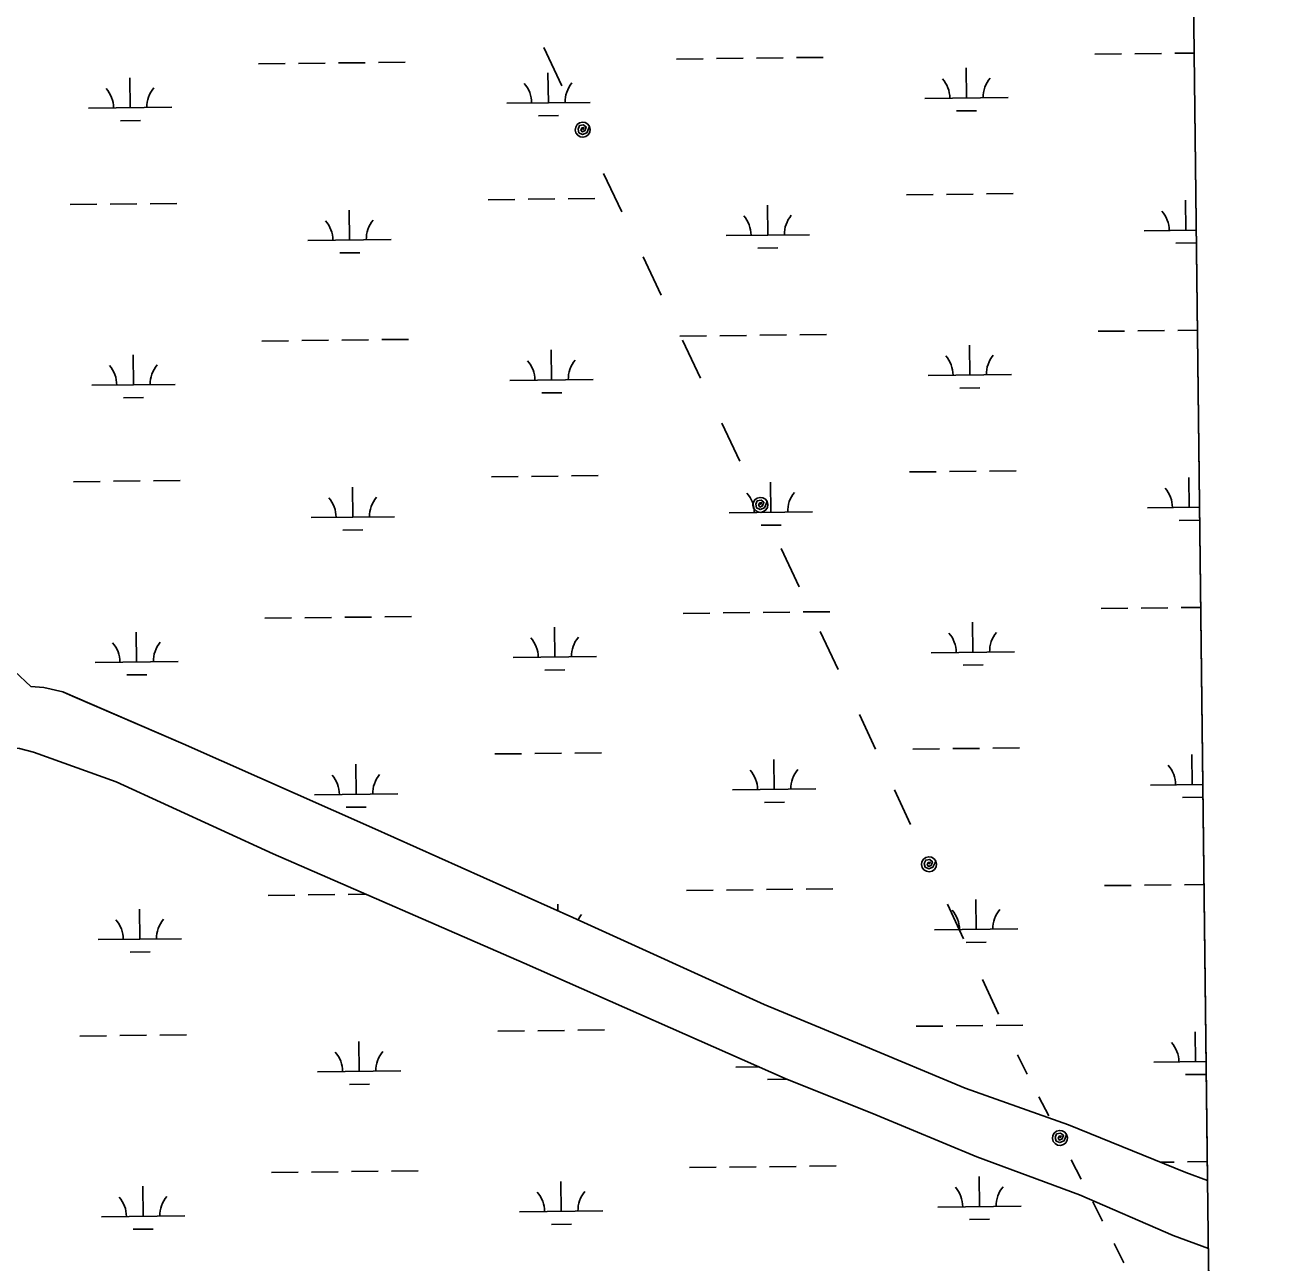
# Model space of a CAD drawing. Extents: x 3684037 to 3722149, y 433263 to 459021.
# Drawn here: x 3718507 to 3720009, y 445739 to 447224 of the extents above; entities that cross this region are included whole.
import ezdxf

# ---------------------------------------------------------------- set-up
doc = ezdxf.new("R2010")
doc.units = 0
for name, color, linetype in [('V-GRID-FRAM', 7, 'Continuous'), ('V-TOPO-SHOR', 7, 'Continuous'), ('V-UTIL-LINE', 7, 'Continuous'), ('V-WETL-SWMP', 7, 'Continuous')]:
    doc.layers.add(name, color=color, linetype=linetype)

msp = doc.modelspace()

# ---------------------------------------------------------------- linework, layer by layer
at = {"layer": 'V-GRID-FRAM'}
msp.add_lwpolyline([(3688058.9, 456858.9), (3719789.3, 457228.1), (3720008.8, 439046.9), (3688262.6, 438677.5), (3688058.9, 456858.9)], dxfattribs=at)
at = {"layer": 'V-TOPO-SHOR'}
for points in [[(3718514.1, 446430.6), (3718474.7, 446467.2), (3718464.8, 446478.9), (3718456.7, 446493.5), (3718449.8, 446517.3), (3718440, 446541.8), (3718426.7, 446566.3), (3718338.3, 446727.1), (3718194.9, 447009.6), (3718068.4, 447254.9), (3717863.2, 447663.3), (3717721.6, 447936), (3717704.9, 447973.8), (3717702, 447982.5), (3717698.6, 447991.3), (3717693.4, 447999.4), (3717687, 448007.6), (3717553.5, 448279.1), (3717534.5, 448327.4), (3717518.3, 448354.2), (3717504.4, 448369.4), (3717491.6, 448379.3)], [(3718514.1, 446430.6), (3718529.8, 446429.2), (3718552.5, 446423.9), (3718697.3, 446361.7), (3718923.5, 446261.4), (3719164.9, 446153.4), (3719394.6, 446049), (3719511.5, 446000.3)], [(3717555.2, 445981.7), (3717762.2, 446068.4), (3717951.7, 446145.8), (3718133.1, 446229), (3718329.1, 446316.9), (3718377.5, 446337.1), (3718415.4, 446349.2), (3718432.3, 446353.3), (3718449.8, 446356.1), (3718469, 446356.6), (3718489.4, 446357.2), (3718500.5, 446356), (3718517.3, 446351.8), (3718616.8, 446316), (3718805.2, 446229.7), (3719106.5, 446098.3), (3719419.9, 445959.8)], [(3719511.5, 446000.3), (3719635.8, 445948.4), (3719759.7, 445904.3), (3719900.8, 445847.2), (3719926.8, 445837.6)], [(3719419.9, 445959.8), (3719528.5, 445916.3), (3719649.7, 445865.9), (3719773, 445820.3), (3719885.3, 445771.6), (3719927.8, 445755.8)]]:
    msp.add_lwpolyline(points, dxfattribs=at)
at = {"layer": 'V-UTIL-LINE'}
for points in [[(3719130, 447197.4), (3719151.8, 447151.5)], [(3719176.7, 447098.8), (3719178.2, 447101.3), (3719175.9, 447101.1), (3719174.5, 447098.7), (3719176.1, 447096.2), (3719179.2, 447097.5), (3719180.9, 447101.9), (3719177.6, 447104.6), (3719172.8, 447103.8), (3719171.1, 447099.6), (3719172.1, 447095.2), (3719176.5, 447093.2), (3719181.6, 447095.2), (3719184.9, 447102.7), (3719182.8, 447105.5), (3719179.8, 447107.3), (3719176.3, 447107.8), (3719172.9, 447107), (3719170.1, 447104.9), (3719168.3, 447101.9), (3719167.7, 447098.4), (3719168.6, 447095), (3719170.7, 447092.2), (3719173.7, 447090.4), (3719177.2, 447089.8), (3719180.6, 447090.7), (3719183.4, 447092.8), (3719185.2, 447095.8), (3719185.7, 447099.3), (3719184.9, 447102.7)], [(3719201.7, 447046.2), (3719223.5, 447000.2)], [(3719249.1, 446946.2), (3719270.8, 446900.3)], [(3719296.5, 446846.3), (3719318.1, 446800.5)], [(3719343.5, 446746.7), (3719365.2, 446701)], [(3719390, 446648.5), (3719391.4, 446651), (3719389.1, 446650.8), (3719387.8, 446648.4), (3719389.3, 446645.9), (3719392.5, 446647.2), (3719394.1, 446651.6), (3719390.9, 446654.3), (3719386.1, 446653.5), (3719384.3, 446649.3), (3719385.3, 446644.9), (3719389.7, 446642.9), (3719394.8, 446644.9), (3719398.1, 446652.4), (3719396, 446655.2), (3719393, 446657), (3719389.5, 446657.5), (3719386.1, 446656.7), (3719383.3, 446654.6), (3719381.5, 446651.6), (3719381, 446648.1), (3719381.8, 446644.7), (3719383.9, 446641.9), (3719386.9, 446640.1), (3719390.4, 446639.5), (3719393.8, 446640.4), (3719396.6, 446642.5), (3719398.5, 446645.5), (3719399, 446649), (3719398.1, 446652.4)], [(3719414.8, 446596.1), (3719436.4, 446550.3)], [(3719461.9, 446496.5), (3719483.5, 446450.8)], [(3719508.9, 446396.9), (3719528.2, 446355.4)], [(3719550.9, 446306.4), (3719570.2, 446264.8)], [(3719592.4, 446217.1), (3719593.8, 446219.6), (3719591.5, 446219.4), (3719590.2, 446217), (3719591.7, 446214.5), (3719594.8, 446215.8), (3719596.5, 446220.1), (3719593.3, 446222.9), (3719588.5, 446222.1), (3719586.7, 446217.9), (3719587.7, 446213.5), (3719592, 446211.5), (3719597.1, 446213.5), (3719600.5, 446220.9), (3719598.4, 446223.7), (3719595.4, 446225.6), (3719592, 446226.1), (3719588.6, 446225.3), (3719585.7, 446223.2), (3719583.9, 446220.2), (3719583.4, 446216.7), (3719584.2, 446213.3), (3719586.3, 446210.5), (3719589.3, 446208.7), (3719592.7, 446208.1), (3719596.1, 446209), (3719599, 446211), (3719600.8, 446214), (3719601.3, 446217.5), (3719600.5, 446220.9)], [(3719614.5, 446169.4), (3719633.8, 446127.8)], [(3719656.5, 446078.9), (3719675.8, 446037.3)], [(3719698.5, 445988.3), (3719710.3, 445965.3)], [(3719724.2, 445938.1), (3719736, 445915.1)], [(3719749.5, 445888.6), (3719750.9, 445891.2), (3719748.6, 445890.9), (3719747.3, 445888.4), (3719748.9, 445886), (3719752, 445887.4), (3719753.6, 445891.8), (3719750.2, 445894.5), (3719745.5, 445893.5), (3719743.8, 445889.2), (3719745, 445884.9), (3719749.4, 445883), (3719754.4, 445885.2), (3719757.5, 445892.7), (3719755.3, 445895.5), (3719752.3, 445897.2), (3719748.8, 445897.6), (3719745.4, 445896.6), (3719742.7, 445894.5), (3719740.9, 445891.4), (3719740.5, 445887.9), (3719741.5, 445884.5), (3719743.7, 445881.8), (3719746.7, 445880.1), (3719750.2, 445879.7), (3719753.6, 445880.6), (3719756.4, 445882.8), (3719758.1, 445885.9), (3719758.5, 445889.3), (3719757.5, 445892.7)], [(3719763.1, 445862.2), (3719774.9, 445839.1)], [(3719788.8, 445812), (3719800.6, 445788.9)], [(3719814.5, 445761.8), (3719826.3, 445738.7)]]:
    msp.add_lwpolyline(points, dxfattribs=at)
at = {"layer": 'V-WETL-SWMP'}
for p, q in [((3719908.8, 447333), (3719926.8, 445837.6)), ((3719289.4, 447183.6), (3719321.4, 447184)), ((3719337.4, 447184.1), (3719369.4, 447184.5)), ((3719385.4, 447184.7), (3719417.4, 447185.1)), ((3719433.4, 447185.3), (3719465.4, 447185.6)), ((3719791.3, 447189.4), (3719823.3, 447189.8)), ((3719839.3, 447190), (3719871.3, 447190.4)), ((3719887.3, 447190.5), (3719910.5, 447190.8)), ((3718787.6, 447177.7), (3718819.6, 447178.1)), ((3718835.6, 447178.3), (3718867.6, 447178.7)), ((3718883.6, 447178.9), (3718915.6, 447179.2)), ((3718931.6, 447179.4), (3718963.6, 447179.8)), ((3719637.3, 447136.9), (3719636.9, 447172.9)), ((3718633.6, 447125.2), (3718633.2, 447161.2)), ((3719135.5, 447131.1), (3719135, 447167)), ((3718583.6, 447124.6), (3718683.6, 447125.8)), ((3719085.5, 447130.5), (3719185.5, 447131.6)), ((3719587.3, 447136.3), (3719687.3, 447137.5)), ((3718621.8, 447109.6), (3718645.8, 447109.9)), ((3719123.6, 447115.5), (3719147.6, 447115.8)), ((3719625.5, 447121.3), (3719649.5, 447121.6)), ((3719565.3, 447020.6), (3719597.3, 447021)), ((3719613.3, 447021.2), (3719645.3, 447021.5)), ((3719661.3, 447021.7), (3719693.3, 447022.1)), ((3718561.5, 447008.9), (3718593.5, 447009.3)), ((3718609.5, 447009.5), (3718641.5, 447009.9)), ((3718657.5, 447010), (3718689.5, 447010.4)), ((3719063.4, 447014.8), (3719095.4, 447015.1)), ((3719111.4, 447015.3), (3719143.4, 447015.7)), ((3719159.4, 447015.9), (3719191.4, 447016.3)), ((3719398.8, 446972.2), (3719398.3, 447008.2)), ((3719900.6, 446978.1), (3719900.2, 447014.1)), ((3718896.9, 446966.4), (3718896.5, 447002.4)), ((3719850.6, 446977.5), (3719913.1, 446978.2)), ((3718846.9, 446965.8), (3718946.9, 446967)), ((3719348.8, 446971.7), (3719448.8, 446972.8)), ((3719888.8, 446962.5), (3719912.8, 446962.8)), ((3718885.1, 446950.8), (3718909.1, 446951.1)), ((3719386.9, 446956.7), (3719410.9, 446957)), ((3719795.2, 446856.8), (3719827.2, 446857.1)), ((3719843.2, 446857.3), (3719875.2, 446857.7)), ((3719891.2, 446857.9), (3719914.5, 446858.2)), ((3718791.4, 446845.1), (3718823.4, 446845.5)), ((3718839.4, 446845.7), (3718871.4, 446846)), ((3718887.4, 446846.2), (3718919.4, 446846.6)), ((3718935.4, 446846.8), (3718967.4, 446847.1)), ((3719293.3, 446850.9), (3719325.3, 446851.3)), ((3719341.3, 446851.5), (3719373.3, 446851.9)), ((3719389.3, 446852.1), (3719421.3, 446852.4)), ((3719437.3, 446852.6), (3719469.3, 446853)), ((3719641.2, 446804.2), (3719640.8, 446840.2)), ((3718637.5, 446792.6), (3718637, 446828.6)), ((3719139.3, 446798.4), (3719138.9, 446834.4)), ((3719089.3, 446797.8), (3719189.3, 446799)), ((3719591.2, 446803.7), (3719691.2, 446804.8)), ((3718587.5, 446792), (3718687.5, 446793.1)), ((3719127.5, 446782.8), (3719151.5, 446783.1)), ((3719629.4, 446788.7), (3719653.4, 446788.9)), ((3718625.6, 446777), (3718649.6, 446777.3)), ((3719569.1, 446688), (3719601.1, 446688.3)), ((3719617.1, 446688.5), (3719649.1, 446688.9)), ((3719665.1, 446689.1), (3719697.1, 446689.4)), ((3718565.4, 446676.3), (3718597.4, 446676.7)), ((3718613.4, 446676.8), (3718645.4, 446677.2)), ((3718661.4, 446677.4), (3718693.4, 446677.8)), ((3719067.3, 446682.1), (3719099.3, 446682.5)), ((3719115.3, 446682.7), (3719147.3, 446683.1)), ((3719163.3, 446683.2), (3719195.3, 446683.6)), ((3719402.6, 446639.6), (3719402.2, 446675.6)), ((3719904.5, 446645.4), (3719904.1, 446681.4)), ((3718900.8, 446633.7), (3718900.3, 446669.7)), ((3719854.5, 446644.8), (3719917.1, 446645.6)), ((3718850.8, 446633.2), (3718950.8, 446634.3)), ((3719352.6, 446639), (3719452.6, 446640.2)), ((3719892.7, 446629.9), (3719916.7, 446630.1)), ((3718888.9, 446618.2), (3718912.9, 446618.5)), ((3719390.8, 446624), (3719414.8, 446624.3)), ((3719799.1, 446524.1), (3719831.1, 446524.5)), ((3719847.1, 446524.7), (3719879.1, 446525.1)), ((3719895.1, 446525.2), (3719918.5, 446525.5)), ((3718795.3, 446512.4), (3718827.3, 446512.8)), ((3718843.3, 446513), (3718875.3, 446513.4)), ((3718891.3, 446513.6), (3718923.3, 446513.9)), ((3718939.3, 446514.1), (3718971.3, 446514.5)), ((3719297.2, 446518.3), (3719329.2, 446518.7)), ((3719345.2, 446518.8), (3719377.2, 446519.2)), ((3719393.2, 446519.4), (3719425.2, 446519.8)), ((3719441.2, 446520), (3719473.2, 446520.3)), ((3718641.3, 446459.9), (3718640.9, 446495.9)), ((3719143.2, 446465.7), (3719142.8, 446501.7)), ((3719645.1, 446471.6), (3719644.7, 446507.6)), ((3718514.1, 446430.6), (3718474.7, 446467.2)), ((3719093.2, 446465.2), (3719193.2, 446466.3)), ((3719595.1, 446471), (3719695.1, 446472.2)), ((3718591.3, 446459.3), (3718691.3, 446460.5)), ((3719131.4, 446450.2), (3719155.4, 446450.5)), ((3719633.3, 446456), (3719657.3, 446456.3)), ((3718629.5, 446444.3), (3718653.5, 446444.6)), ((3718529.8, 446429.2), (3718514.1, 446430.6)), ((3718552.5, 446423.9), (3718529.8, 446429.2)), ((3718564.1, 446418.9), (3718552.5, 446423.9)), ((3718697.3, 446361.7), (3718564.1, 446418.9)), ((3718923.5, 446261.4), (3718697.3, 446361.7)), ((3718517.3, 446351.8), (3718500.4, 446356)), ((3718616.8, 446316), (3718517.3, 446351.8)), ((3719071.1, 446349.5), (3719103.1, 446349.8)), ((3719119.1, 446350), (3719151.1, 446350.4)), ((3719167.1, 446350.6), (3719199.1, 446351)), ((3719406.5, 446306.9), (3719406.1, 446342.9)), ((3719573, 446355.3), (3719605, 446355.7)), ((3719621, 446355.9), (3719653, 446356.2)), ((3719669, 446356.4), (3719701, 446356.8)), ((3719908.4, 446312.8), (3719908, 446348.8)), ((3718904.6, 446301.1), (3718904.2, 446337.1)), ((3718805.2, 446229.7), (3718616.8, 446316)), ((3719858.4, 446312.2), (3719921.1, 446312.9)), ((3718854.6, 446300.5), (3718954.6, 446301.7)), ((3719356.5, 446306.4), (3719456.5, 446307.5)), ((3718892.8, 446285.5), (3718916.8, 446285.8)), ((3719394.7, 446291.4), (3719418.7, 446291.6)), ((3719896.6, 446297.2), (3719920.6, 446297.5)), ((3719164.9, 446153.4), (3718923.5, 446261.4)), ((3719106.5, 446098.3), (3718805.2, 446229.7)), ((3719898.9, 446192.6), (3719922.6, 446192.9)), ((3718799.2, 446179.8), (3718831.2, 446180.2)), ((3718847.2, 446180.3), (3718879.2, 446180.7)), ((3718895.2, 446180.9), (3718916.5, 446181.2)), ((3719301.1, 446185.6), (3719333.1, 446186)), ((3719349.1, 446186.2), (3719381.1, 446186.6)), ((3719397.1, 446186.7), (3719429.1, 446187.1)), ((3719445.1, 446187.3), (3719477, 446187.7)), ((3719802.9, 446191.5), (3719834.9, 446191.8)), ((3719850.9, 446192), (3719882.9, 446192.4)), ((3718645.2, 446127.3), (3718644.8, 446163.3)), ((3719146.7, 446161.5), (3719146.7, 446169.1)), ((3719648.9, 446138.9), (3719648.5, 446174.9)), ((3719394.6, 446049), (3719164.9, 446153.4)), ((3719598.9, 446138.4), (3719698.9, 446139.5)), ((3718595.2, 446126.7), (3718695.2, 446127.8)), ((3719637.1, 446123.4), (3719661.1, 446123.6)), ((3718633.4, 446111.7), (3718657.4, 446112)), ((3719419.9, 445959.8), (3719106.5, 446098.3)), ((3719511.5, 446000.3), (3719394.6, 446049)), ((3718669.1, 446012.1), (3718701.1, 446012.5)), ((3719075, 446016.8), (3719107, 446017.2)), ((3719123, 446017.4), (3719155, 446017.7)), ((3719171, 446017.9), (3719203, 446018.3)), ((3719576.9, 446022.7), (3719608.9, 446023)), ((3719624.9, 446023.2), (3719656.9, 446023.6)), ((3719672.9, 446023.8), (3719704.9, 446024.1)), ((3719912.2, 445980.1), (3719911.8, 446016.1)), ((3718573.1, 446011), (3718605.1, 446011.3)), ((3718621.1, 446011.5), (3718653.1, 446011.9)), ((3718908.5, 445968.4), (3718908.1, 446004.4)), ((3719635.8, 445948.4), (3719511.5, 446000.3)), ((3718858.5, 445967.9), (3718958.5, 445969)), ((3719360.4, 445973.7), (3719387.8, 445974)), ((3719862.2, 445979.5), (3719925.1, 445980.3)), ((3718896.7, 445952.9), (3718920.7, 445953.2)), ((3719398.6, 445958.7), (3719422, 445959)), ((3719528.5, 445916.3), (3719419.9, 445959.8)), ((3719900.4, 445964.6), (3719924.4, 445964.8)), ((3719759.7, 445904.3), (3719635.8, 445948.4)), ((3719649.7, 445865.9), (3719528.5, 445916.3)), ((3719900.8, 445847.2), (3719759.7, 445904.3)), ((3719773, 445820.3), (3719649.7, 445865.9)), ((3718803.1, 445847.1), (3718835.1, 445847.5)), ((3718851.1, 445847.7), (3718883.1, 445848.1)), ((3718899.1, 445848.3), (3718931.1, 445848.6)), ((3718947.1, 445848.8), (3718979, 445849.2)), ((3719304.9, 445853), (3719336.9, 445853.4)), ((3719352.9, 445853.5), (3719384.9, 445853.9)), ((3719400.9, 445854.1), (3719432.9, 445854.5)), ((3719448.9, 445854.7), (3719480.9, 445855)), ((3719870.2, 445859.6), (3719886.8, 445859.7)), ((3719902.8, 445859.9), (3719926.6, 445860.2)), ((3719150.9, 445800.4), (3719150.5, 445836.4)), ((3719652.8, 445806.3), (3719652.4, 445842.3)), ((3719926.8, 445837.6), (3719900.8, 445847.2)), ((3718649.1, 445794.6), (3718648.6, 445830.6)), ((3719885.3, 445771.6), (3719773, 445820.3)), ((3719602.8, 445805.7), (3719702.8, 445806.9)), ((3718599.1, 445794), (3718699.1, 445795.2)), ((3719100.9, 445799.9), (3719200.9, 445801)), ((3719641, 445790.7), (3719665, 445791)), ((3718637.2, 445779), (3718661.2, 445779.3)), ((3719139.1, 445784.9), (3719163.1, 445785.2)), ((3719927.8, 445755.8), (3719885.3, 445771.6)), ((3719957.5, 443294.6), (3719927.8, 445755.8))]:
    msp.add_line(p, q, dxfattribs=at)
for centre, start, end in [((3719080.2, 447130.9), 359.8949, 41.4385), ((3719190.7, 447132.2), 139.8949, 181.4385), ((3719582.1, 447136.7), 359.8949, 41.4385), ((3719692.6, 447138), 139.8949, 181.4385), ((3718578.3, 447125), 359.8949, 41.4385), ((3718688.8, 447126.3), 139.8949, 181.4385), ((3718841.6, 446966.2), 359.8949, 41.4385), ((3718952.1, 446967.5), 139.8949, 181.4385), ((3719343.5, 446972.1), 359.8949, 41.4385), ((3719454, 446973.4), 139.8949, 181.4385), ((3719845.4, 446977.9), 359.8949, 41.4385), ((3719586, 446804.1), 359.8949, 41.4385), ((3719696.4, 446805.4), 139.8949, 181.4385), ((3718582.2, 446792.4), 359.8949, 41.4385), ((3718692.7, 446793.7), 139.8949, 181.4385), ((3719084.1, 446798.2), 359.8949, 41.4385), ((3719194.6, 446799.5), 139.8949, 181.4385), ((3719347.4, 446639.4), 359.8949, 41.4385), ((3719457.9, 446640.7), 139.8949, 181.4385), ((3719849.3, 446645.3), 359.8949, 41.4385), ((3718845.5, 446633.6), 359.8949, 41.4385), ((3718956, 446634.9), 139.8949, 181.4385), ((3719589.8, 446471.4), 359.8949, 41.4385), ((3719700.3, 446472.7), 139.8949, 181.4385), ((3718586.1, 446459.7), 359.8949, 41.4385), ((3718696.6, 446461), 139.8949, 181.4385), ((3719088, 446465.6), 359.8949, 41.4385), ((3719198.4, 446466.9), 139.8949, 181.4385), ((3719351.3, 446306.8), 359.8949, 41.4385), ((3719461.7, 446308.1), 139.8949, 181.4385), ((3719853.1, 446312.6), 359.8949, 41.4385), ((3718849.4, 446300.9), 359.8949, 41.4385), ((3718959.9, 446302.2), 139.8949, 181.4385), ((3719704.2, 446140.1), 139.8949, 181.4385), ((3718590, 446127.1), 359.8949, 41.4385), ((3718700.4, 446128.4), 139.8949, 181.4385), ((3719202.3, 446134.2), 139.8949, 152.2968), ((3719593.7, 446138.8), 359.8949, 41.4385), ((3719857, 445980), 359.8949, 41.4385), ((3718853.3, 445968.3), 359.8949, 41.4385), ((3718963.7, 445969.6), 139.8949, 181.4385), ((3718593.8, 445794.4), 359.8949, 41.4385), ((3718704.3, 445795.7), 139.8949, 181.4385), ((3719095.7, 445800.3), 359.8949, 41.4385), ((3719206.2, 445801.6), 139.8949, 181.4385), ((3719597.6, 445806.1), 359.8949, 41.4385), ((3719708.1, 445807.4), 139.8949, 181.4385)]:
    msp.add_arc(centre, 35.2, start, end, dxfattribs=at)

doc.saveas('drawing.dxf')
